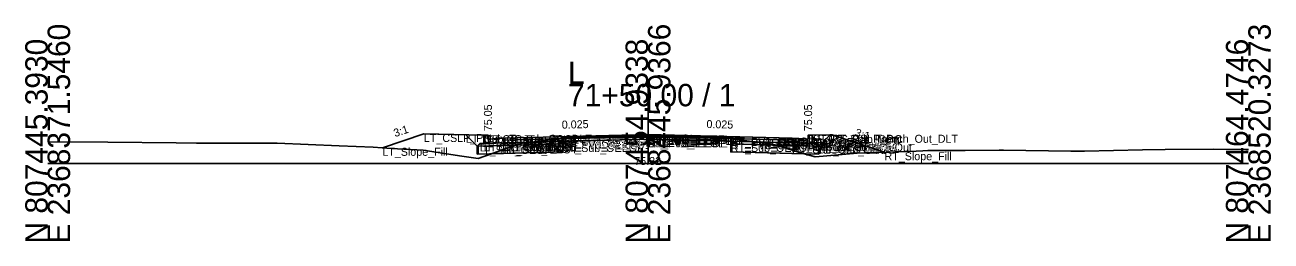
# Model space of a CAD drawing. Extents: x -26 to 8153, y -10 to 9520.
# Drawn here: x 6997.2 to 7152.8, y 1990.3 to 2017.3 of the extents above; entities that cross this region are included whole.
import ezdxf

# ---------------------------------------------------------------- set-up
doc = ezdxf.new("R2010")
doc.units = 0
for name, color, linetype in [('Exist CMT Pavement', 7, 'Continuous'), ('Exist Cross Section Cell', 7, 'Continuous'), ('Exist XS Center Line Elevation Label', 7, 'Continuous'), ('Exist XS Ground Line', 7, 'Continuous'), ('Prop CMT Conc Surface', 7, 'Continuous'), ('Prop CMT Concrete Structures', 7, 'Continuous'), ('Prop CMT Pvmt Course 1', 7, 'Continuous'), ('Prop CMT Pvmt Course 1 CG', 7, 'Continuous'), ('Prop CMT Pvmt Course 1 Wedge', 7, 'Continuous'), ('Prop CMT Pvmt Course 2', 7, 'Continuous'), ('Prop CMT Pvmt Course 2 Wedge', 7, 'Continuous'), ('Prop CMT Pvmt Course 3', 7, 'Continuous'), ('Prop CMT Pvmt Course 3 Wedge', 7, 'Continuous'), ('Prop CMT Pvmt Surface', 7, 'Continuous'), ('Prop CMT Pvmt Wedge Surface 1', 7, 'Continuous'), ('Prop CMT Pvmt Wedge Surface 2', 7, 'Continuous'), ('Prop CMT Pvmt Wedge Surface 3', 7, 'Continuous'), ('Prop CMT Shallow Undercut', 7, 'Continuous'), ('Prop CMT Shallow Undercut Boundary', 7, 'Continuous'), ('Prop CMT Slope Grass', 7, 'Continuous'), ('Prop CMT Subgrade Earthwork', 7, 'Continuous'), ('Prop XS Earthwork Shape', 7, 'Continuous'), ('Prop XS Hydro Elevations', 7, 'Continuous'), ('Prop XS SE Text', 7, 'Continuous'), ('Prop XS Side Slope Text', 7, 'Continuous'), ('Prop XS Subgrade Earthwork', 7, 'Continuous'), ('Scratch_Level_2', 7, 'Continuous'), ('Scratch_Level_6', 7, 'Continuous')]:
    doc.layers.add(name, color=color, linetype=linetype)

msp = doc.modelspace()

# ---------------------------------------------------------------- linework, layer by layer
at = {"layer": 'Exist CMT Pavement'}
for p, q in [((7064.35, 2003.13), (7075.03, 2003.32)), ((7075.03, 2003.32), (7085.34, 2003.12))]:
    msp.add_line(p, q, dxfattribs=at)
at = {"layer": 'Exist Cross Section Cell'}
for p, q in [((7075, 2000), (7075, 2009.96)), ((7000, 2000), (7075, 2000)), ((7075, 2000), (7150, 2000))]:
    msp.add_line(p, q, dxfattribs=at)
at = {"layer": 'Exist XS Ground Line'}
for p, q in [((7000, 2002.69), (7002.55, 2002.7)), ((7002.55, 2002.7), (7007.53, 2002.66)), ((7007.53, 2002.66), (7016.05, 2002.6)), ((7016.05, 2002.6), (7018.61, 2002.55)), ((7018.61, 2002.55), (7020.58, 2002.55)), ((7020.58, 2002.55), (7028.69, 2002.55)), ((7028.69, 2002.55), (7036.42, 2002.22)), ((7036.42, 2002.22), (7040.67, 2002.06)), ((7056.24, 2001.51), (7059.26, 2002.55)), ((7059.26, 2002.55), (7063.23, 2003)), ((7063.23, 2003), (7063.72, 2003.06)), ((7063.72, 2003.06), (7064.35, 2003.13)), ((7064.35, 2003.13), (7075.03, 2003.32)), ((7075.03, 2003.32), (7085.34, 2003.12)), ((7085.34, 2003.12), (7085.67, 2003.07)), ((7085.67, 2003.07), (7086.06, 2003.01)), ((7086.06, 2003.01), (7090.54, 2002.42)), ((7090.54, 2002.42), (7091.38, 2002.17)), ((7091.38, 2002.17), (7095.87, 2000.83)), ((7040.67, 2002.06), (7042.91, 2001.89)), ((7042.91, 2001.89), (7046.92, 2001.68)), ((7046.92, 2001.68), (7051.44, 2000.96)), ((7051.44, 2000.96), (7053.78, 2000.63)), ((7053.78, 2000.63), (7056.24, 2001.51)), ((7095.87, 2000.83), (7096.87, 2000.94)), ((7096.87, 2000.94), (7101.13, 2001.29)), ((7101.13, 2001.29), (7108.51, 2001.57)), ((7108.51, 2001.57), (7109.35, 2001.61)), ((7109.35, 2001.61), (7109.95, 2001.63)), ((7109.95, 2001.63), (7114.61, 2001.64)), ((7114.61, 2001.64), (7118.88, 2001.67)), ((7118.88, 2001.67), (7119.43, 2001.66)), ((7119.43, 2001.66), (7127.82, 2001.55)), ((7127.82, 2001.55), (7129.51, 2001.55)), ((7129.51, 2001.55), (7136.76, 2001.72)), ((7136.76, 2001.72), (7139.6, 2001.76)), ((7139.6, 2001.76), (7145.69, 2001.81)), ((7145.69, 2001.81), (7149.68, 2001.77)), ((7149.68, 2001.77), (7150, 2001.77))]:
    msp.add_line(p, q, dxfattribs=at)
at = {"layer": 'Prop CMT Conc Surface'}
for points in [[(7055, 2003.05), (7055, 2003.55), (7054.5, 2003.55)], [(7057, 2003.18), (7055, 2003.05)], [(7093, 2003.18), (7095, 2003.05)], [(7095, 2003.05), (7095, 2003.55), (7095.5, 2003.55)]]:
    msp.add_lwpolyline(points, dxfattribs=at)
at = {"layer": 'Prop CMT Concrete Structures'}
for points in [[(7057, 2003.18), (7055, 2003.05), (7055, 2003.55), (7054.5, 2003.55)], [(7054.5, 2003.55), (7054.5, 2002.54), (7057, 2002.6)], [(7057, 2002.6), (7057, 2003.18)], [(7093, 2003.18), (7095, 2003.05), (7095, 2003.55), (7095.5, 2003.55)], [(7095.5, 2003.55), (7095.5, 2002.54), (7093, 2002.6)], [(7093, 2002.6), (7093, 2003.18)]]:
    msp.add_lwpolyline(points, dxfattribs=at)
at = {"layer": 'Prop CMT Pvmt Course 1'}
for points in [[(7075, 2003.63), (7057, 2003.18)], [(7075, 2003.38), (7075, 2003.63)], [(7075, 2003.63), (7093, 2003.18)], [(7075, 2003.38), (7075, 2003.63)], [(7057, 2003.18), (7057, 2002.93)], [(7057, 2002.93), (7064.35, 2003.12)], [(7064.35, 2003.24), (7075, 2003.51)], [(7064.35, 2003.12), (7064.35, 2003.24)], [(7075, 2003.51), (7075, 2003.38), (7075, 2003.38)], [(7085.34, 2003.25), (7075, 2003.51)], [(7075, 2003.51), (7075, 2003.38), (7075, 2003.38)], [(7085.34, 2003.12), (7085.34, 2003.25)], [(7093, 2002.93), (7085.34, 2003.12)], [(7093, 2003.18), (7093, 2002.93)]]:
    msp.add_lwpolyline(points, dxfattribs=at)
at = {"layer": 'Prop CMT Pvmt Course 1 CG'}
for points in [[(7057, 2002.6), (7054, 2002.52), (7053.66, 2002.19)], [(7053.66, 2002.19), (7057, 2002.27)], [(7057, 2002.27), (7057, 2002.6)], [(7093, 2002.6), (7096, 2002.52), (7096.34, 2002.19)], [(7093, 2002.27), (7093, 2002.6)], [(7096.34, 2002.19), (7093, 2002.27)]]:
    msp.add_lwpolyline(points, dxfattribs=at)
at = {"layer": 'Prop CMT Pvmt Course 1 Wedge'}
for points in [[(7075, 2003.51), (7064.35, 2003.24)], [(7075, 2003.51), (7085.34, 2003.25)]]:
    msp.add_lwpolyline(points, dxfattribs=at)
at = {"layer": 'Prop CMT Pvmt Course 2'}
for points in [[(7064.35, 2003.12), (7057, 2002.93)], [(7057, 2002.93), (7057, 2002.6)], [(7057, 2002.6), (7064.35, 2002.79)], [(7064.35, 2002.79), (7064.35, 2003.12)], [(7085.34, 2002.79), (7085.34, 2003.12)], [(7085.34, 2003.12), (7093, 2002.93)], [(7093, 2002.6), (7085.34, 2002.79)], [(7093, 2002.93), (7093, 2002.6)]]:
    msp.add_lwpolyline(points, dxfattribs=at)
at = {"layer": 'Prop CMT Pvmt Course 2 Wedge'}
for points in [[(7075, 2003.38), (7064.35, 2003.12)], [(7075, 2003.38), (7085.34, 2003.12)]]:
    msp.add_lwpolyline(points, dxfattribs=at)
at = {"layer": 'Prop CMT Pvmt Course 3'}
for points in [[(7064.35, 2002.79), (7057, 2002.6)], [(7057, 2002.6), (7057, 2002.27)], [(7057, 2002.27), (7064.35, 2002.45)], [(7064.35, 2002.45), (7064.35, 2002.79)], [(7085.34, 2002.79), (7093, 2002.6)], [(7085.34, 2002.46), (7085.34, 2002.79)], [(7093, 2002.27), (7085.34, 2002.46)], [(7093, 2002.6), (7093, 2002.27)]]:
    msp.add_lwpolyline(points, dxfattribs=at)
at = {"layer": 'Prop CMT Pvmt Course 3 Wedge'}
for points in [[(7075, 2003.05), (7064.35, 2002.79)], [(7075, 2003.05), (7085.34, 2002.79)]]:
    msp.add_lwpolyline(points, dxfattribs=at)
at = {"layer": 'Prop CMT Pvmt Surface'}
for points in [[(7075, 2003.63), (7057, 2003.18)], [(7075, 2003.63), (7093, 2003.18)]]:
    msp.add_lwpolyline(points, dxfattribs=at)
at = {"layer": 'Prop CMT Pvmt Wedge Surface 1'}
for points in [[(7057, 2002.93), (7057, 2003.18)], [(7064.35, 2003.12), (7057, 2002.93)], [(7075, 2003.51), (7064.35, 2003.24)], [(7064.35, 2003.24), (7064.35, 2003.12)], [(7075, 2003.51), (7085.34, 2003.25)], [(7085.34, 2003.25), (7085.34, 2003.12)], [(7085.34, 2003.12), (7093, 2002.93)], [(7093, 2002.93), (7093, 2003.18)]]:
    msp.add_lwpolyline(points, dxfattribs=at)
at = {"layer": 'Prop CMT Pvmt Wedge Surface 2'}
for points in [[(7075, 2003.38), (7057, 2002.93)], [(7057, 2002.93), (7057, 2003.18)], [(7075, 2003.38), (7093, 2002.93)], [(7093, 2002.93), (7093, 2003.18)]]:
    msp.add_lwpolyline(points, dxfattribs=at)
at = {"layer": 'Prop CMT Pvmt Wedge Surface 3'}
for points in [[(7057, 2002.6), (7057, 2003.18)], [(7075, 2003.05), (7057, 2002.6)], [(7075, 2003.05), (7093, 2002.6)], [(7093, 2002.6), (7093, 2003.18)]]:
    msp.add_lwpolyline(points, dxfattribs=at)
at = {"layer": 'Prop CMT Shallow Undercut'}
for points in [[(7064.35, 2001.45), (7055.46, 2001.23), (7056.24, 2001.51), (7058.56, 2002.31), (7064.35, 2002.45)], [(7085.34, 2002.46), (7090.86, 2002.32), (7091.38, 2002.17), (7094.51, 2001.23), (7085.34, 2001.46)]]:
    msp.add_lwpolyline(points, close=True, dxfattribs=at)
at = {"layer": 'Prop CMT Shallow Undercut Boundary'}
for p, q in [((7053.66, 2001.19), (7053.66, 2002.19)), ((7064.35, 2002.45), (7064.35, 2001.45)), ((7085.34, 2001.46), (7085.34, 2002.46)), ((7096.34, 2002.19), (7096.34, 2001.19)), ((7064.35, 2001.45), (7053.66, 2001.19)), ((7096.34, 2001.19), (7085.34, 2001.46))]:
    msp.add_line(p, q, dxfattribs=at)
at = {"layer": 'Prop CMT Slope Grass'}
for points in [[(7054.5, 2003.55), (7047, 2003.7), (7041.81, 2001.97)], [(7095.5, 2003.55), (7098, 2003.6), (7104.55, 2001.42)]]:
    msp.add_lwpolyline(points, dxfattribs=at)
at = {"layer": 'Prop CMT Subgrade Earthwork'}
for points in [[(7057, 2002.27), (7053.66, 2002.19), (7052.25, 2003.6)], [(7064.35, 2002.45), (7057, 2002.27)], [(7064.35, 2002.45), (7064.36, 2003.13)], [(7085.34, 2002.46), (7085.33, 2003.12)], [(7085.34, 2002.46), (7093, 2002.27)], [(7093, 2002.27), (7096.34, 2002.19), (7097.75, 2003.6)]]:
    msp.add_lwpolyline(points, dxfattribs=at)
at = {"layer": 'Prop XS Earthwork Shape'}
for points in [[(7046.92, 2001.68), (7051.44, 2000.96), (7053.78, 2000.63), (7055.46, 2001.23), (7053.66, 2001.19), (7053.66, 2002.19), (7052.25, 2003.6), (7047, 2003.7), (7041.81, 2001.97), (7042.91, 2001.89)], [(7055.46, 2001.23), (7053.66, 2001.19), (7053.66, 2002.19), (7052.25, 2003.6), (7047, 2003.7), (7041.81, 2001.97), (7042.91, 2001.89), (7046.92, 2001.68), (7051.44, 2000.96), (7053.78, 2000.63)], [(7057, 2002.27), (7053.66, 2002.19), (7053.66, 2001.19), (7055.46, 2001.23), (7056.24, 2001.51), (7058.56, 2002.31)], [(7055.46, 2001.23), (7056.24, 2001.51), (7058.56, 2002.31), (7057, 2002.27), (7053.66, 2002.19), (7053.66, 2001.19)], [(7064.35, 2002.45), (7058.56, 2002.31), (7056.24, 2001.51), (7055.46, 2001.23), (7064.35, 2001.45)], [(7055.46, 2001.23), (7056.24, 2001.51), (7058.56, 2002.31), (7064.35, 2002.45), (7064.35, 2001.45)], [(7064.35, 2002.45), (7058.56, 2002.31), (7059.26, 2002.55), (7063.23, 2003), (7063.72, 2003.06), (7064.35, 2003.13), (7064.36, 2003.13)], [(7058.56, 2002.31), (7059.26, 2002.55), (7063.23, 2003), (7063.72, 2003.06), (7064.35, 2003.13), (7064.36, 2003.13), (7064.35, 2002.45)], [(7086.06, 2003.01), (7090.54, 2002.42), (7090.86, 2002.32), (7085.34, 2002.46), (7085.33, 2003.12), (7085.34, 2003.12), (7085.67, 2003.07)], [(7085.34, 2002.46), (7085.33, 2003.12), (7085.34, 2003.12), (7085.67, 2003.07), (7086.06, 2003.01), (7090.54, 2002.42), (7090.86, 2002.32)], [(7085.34, 2001.46), (7085.34, 2002.46), (7090.86, 2002.32), (7091.38, 2002.17), (7094.51, 2001.23)], [(7094.51, 2001.23), (7085.34, 2001.46), (7085.34, 2002.46), (7090.86, 2002.32), (7091.38, 2002.17)], [(7096.34, 2001.19), (7094.51, 2001.23), (7091.38, 2002.17), (7090.86, 2002.32), (7093, 2002.27), (7096.34, 2002.19)], [(7090.86, 2002.32), (7091.38, 2002.17), (7094.51, 2001.23), (7096.34, 2001.19), (7096.34, 2002.19), (7093, 2002.27)], [(7096.34, 2001.19), (7094.51, 2001.23), (7095.87, 2000.83), (7096.87, 2000.94), (7101.13, 2001.29), (7104.55, 2001.42), (7098, 2003.6), (7097.75, 2003.6), (7096.34, 2002.19)], [(7094.51, 2001.23), (7095.87, 2000.83), (7096.87, 2000.94), (7101.13, 2001.29), (7104.55, 2001.42), (7098, 2003.6), (7097.75, 2003.6), (7096.34, 2002.19), (7096.34, 2001.19)]]:
    msp.add_lwpolyline(points, close=True, dxfattribs=at)
at = {"layer": 'Prop XS Subgrade Earthwork'}
for p, q in [((7053.66, 2002.19), (7064.35, 2002.45)), ((7085.34, 2002.46), (7096.34, 2002.19))]:
    msp.add_line(p, q, dxfattribs=at)
at = {"layer": 'Scratch_Level_6'}
for points in [[(7064.35, 2001.45), (7055.46, 2001.23), (7056.24, 2001.51), (7058.56, 2002.31), (7064.35, 2002.45)], [(7085.34, 2002.46), (7090.86, 2002.32), (7091.38, 2002.17), (7094.51, 2001.23), (7085.34, 2001.46)]]:
    msp.add_lwpolyline(points, close=True, dxfattribs=at)

# ---------------------------------------------------------------- texts
at = {"layer": 'Exist Cross Section Cell'}
for s, p in [('E 2368371.5460', (7002.8, 1990)), ('E 2368445.9366', (7077.8, 1990)), ('E 2368520.3273', (7152.8, 1990)), ('N 807445.3930', (7000, 1990)), ('N 807454.9338', (7075, 1990)), ('N 807464.4746', (7150, 1990))]:
    msp.add_text(s, height=2.8, rotation=90, dxfattribs=at).set_placement(p)
for s, p in [('L', (7065, 2009.96)), ('71+50.00 / 1', (7065, 2007.16))]:
    msp.add_text(s, height=2.8, dxfattribs=at).set_placement(p)
at = {"layer": 'Exist XS Center Line Elevation Label'}
msp.add_text('75.32', height=1, dxfattribs=at).set_placement((7073.29, 1999.82))
at = {"layer": 'Prop XS Hydro Elevations'}
for p in [(7055.5, 2004.05), (7095.5, 2004.05)]:
    msp.add_text('75.05', height=1, rotation=90, dxfattribs=at).set_placement(p)
at = {"layer": 'Prop XS SE Text'}
for rotation, p in [(1.4321, (7064.24, 2004.36)), (358.5679, (7082.29, 2004.45))]:
    msp.add_text('0.025', height=1, rotation=rotation, dxfattribs=at).set_placement(p)
at = {"layer": 'Prop XS Side Slope Text'}
for rotation, p in [(18.4349, (7043.41, 2003.3)), (341.5651, (7100.76, 2003.47))]:
    msp.add_text('3:1', height=1, rotation=rotation, dxfattribs=at).set_placement(p)
at = {"layer": 'Scratch_Level_2'}
for s, p in [('LT_CSLP_Pnt', (7047, 2002.7)), ('LT_Sub_Trench_Out_DLT', (7052.25, 2002.6)), ('PV1_PGL', (7075, 2002.63)), ('RT_Sub_Trench_Out_DLT', (7097.75, 2002.6)), ('LT_Sub_OEOP', (7053.66, 2001.19)), ('LT_CG1_Shelf_Out', (7054, 2001.52)), ('LT_CG_Top_BOC', (7054.5, 2002.55)), ('LT_CG_Bot_BOC', (7054.5, 2001.54)), ('LT_CG_Top_Face', (7055, 2002.55)), ('LT_CG_Top_Gut', (7055, 2002.05)), ('LT_PV1_OEOT', (7057, 2002.18)), ('LT_PV2_OEOT', (7057, 2001.93)), ('LT_PV3_OEOT', (7057, 2001.6)), ('LT_CG_Bot_IE', (7057, 2001.6)), ('LT_Sub_OEOT', (7057, 2001.27)), ('LT_PV1_OEEOP', (7064.35, 2002.24)), ('LT_PV_OEEOP_EG', (7064.35, 2002.13)), ('LT_PV2_OEEOP', (7064.35, 2002.12)), ('LT_PV3_OEEOP', (7064.35, 2001.79)), ('LT_Sub_OEEOP', (7064.35, 2001.45)), ('LT_PV_Sub_Tie_Out', (7064.36, 2002.13)), ('RT_PV1_IEEOP', (7075, 2002.51)), ('LT_PV1_IEEOP', (7075, 2002.51)), ('RT_PV2_IEEOP', (7075, 2002.38)), ('LT_PV2_IEEOP', (7075, 2002.38)), ('PV2_PGL', (7075, 2002.38)), ('RT_PV_IEEOP_EG', (7075, 2002.32)), ('LT_PV_IEEOP_EG', (7075, 2002.32)), ('RT_PV3_IEEOP', (7075, 2002.05)), ('LT_PV3_IEEOP', (7075, 2002.05)), ('RT_PV_Sub_Tie_Out', (7085.33, 2002.12)), ('RT_PV1_OEEOP', (7085.34, 2002.25)), ('RT_PV2_OEEOP', (7085.34, 2002.12)), ('RT_PV_OEEOP_EG', (7085.34, 2002.12)), ('RT_PV3_OEEOP', (7085.34, 2001.79)), ('RT_Sub_OEEOP', (7085.34, 2001.46)), ('RT_PV1_OEOT', (7093, 2002.18)), ('RT_PV2_OEOT', (7093, 2001.93)), ('RT_PV3_OEOT', (7093, 2001.6)), ('RT_CG_Bot_IE', (7093, 2001.6)), ('RT_Sub_OEOT', (7093, 2001.27)), ('RT_CG_Top_Face', (7095, 2002.55)), ('RT_CG_Top_Gut', (7095, 2002.05)), ('RT_CG_Top_BOC', (7095.5, 2002.55)), ('RT_CG_Bot_BOC', (7095.5, 2001.54)), ('RT_CG1_Shelf_Out', (7096, 2001.52)), ('RT_Sub_OEOP', (7096.34, 2001.19)), ('RT_CSLP_Pnt', (7098, 2002.6)), ('LT_Slope_Fill', (7041.81, 2000.97)), ('RT_Slope_Fill', (7104.55, 2000.42))]:
    msp.add_text(s, height=1, dxfattribs=at).set_placement(p)

doc.saveas('drawing.dxf')
